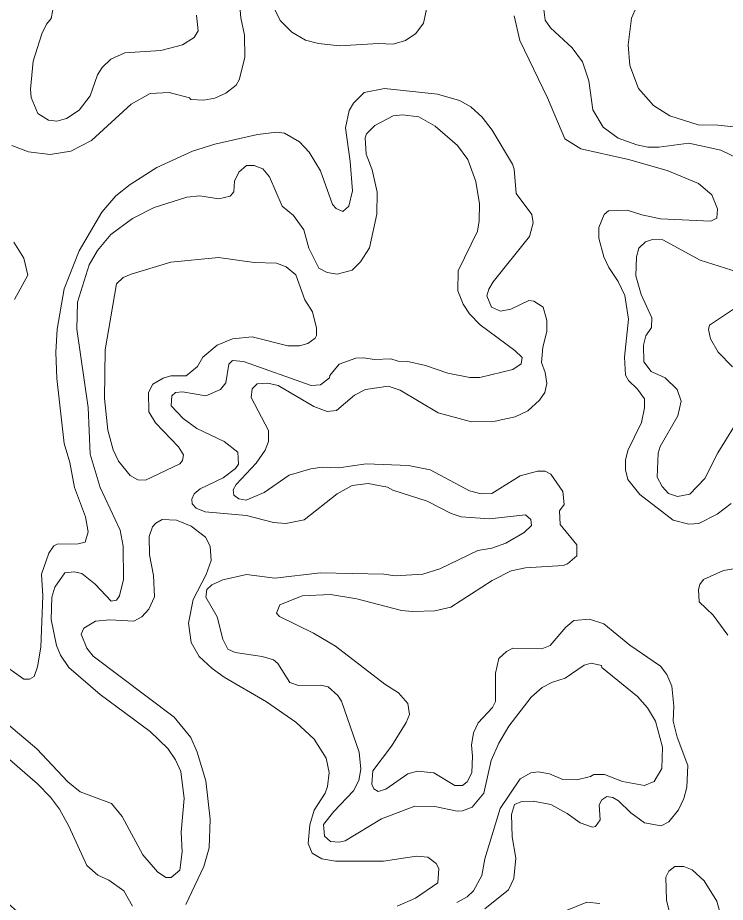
# Model space of a CAD drawing. Extents: x 763.2 to 816.8, y 7896.5 to 7952.7.
# Drawn here: x 773.435 to 776.363, y 7942.103 to 7945.766 of the extents above; entities that cross this region are included whole.
import ezdxf

# ---------------------------------------------------------------- set-up
doc = ezdxf.new("R2010")
doc.units = 0
doc.header["$LTSCALE"] = 0.064
doc.layers.add('2', color=7, linetype='Continuous', lineweight=13)

msp = doc.modelspace()

# ---------------------------------------------------------------- linework, layer by layer
at = {"layer": '2'}
for points in [[(774.3489, 7945.8786), (774.3584, 7945.7651), (774.3734, 7945.6939), (774.3747, 7945.6011), (774.3506, 7945.5082), (774.338, 7945.4869), (774.2955, 7945.4543), (774.2508, 7945.4335), (774.2041, 7945.4251), (774.1514, 7945.428), (774.1457, 7945.434), (774.062, 7945.4563), (773.9826, 7945.4525), (773.9038, 7945.4076), (773.74, 7945.2571), (773.6543, 7945.2133), (773.569, 7945.2), (773.4792, 7945.2111), (773.41, 7945.2371)], [(775.1294, 7945.8136), (775.1144, 7945.744), (775.0814, 7945.701), (775.0388, 7945.6718), (774.9885, 7945.6569), (774.9272, 7945.66), (774.7661, 7945.6503), (774.679, 7945.6592), (774.6249, 7945.6733), (774.5684, 7945.7069), (774.5209, 7945.7544), (774.4856, 7945.8246)], [(776.4209, 7945.18), (776.344, 7945.218), (776.2123, 7945.2459), (776.0874, 7945.2295), (776.0421, 7945.2295), (775.9969, 7945.239), (775.9193, 7945.2678), (775.8574, 7945.3134), (775.8151, 7945.385), (775.798, 7945.5046), (775.7717, 7945.5828), (775.7286, 7945.6409), (775.6395, 7945.7239), (775.6176, 7945.7562), (775.611, 7945.8115)], [(776.4119, 7945.3126), (776.3314, 7945.3215), (776.2504, 7945.3219), (776.1335, 7945.3594), (776.066, 7945.4021), (776.0031, 7945.4731), (775.967, 7945.5681), (775.961, 7945.6533), (775.9744, 7945.7643), (775.9947, 7945.811)], [(773.5803, 7945.7994), (773.5731, 7945.7633), (773.5533, 7945.7389), (773.5347, 7945.6998), (773.4991, 7945.5861), (773.4876, 7945.4705), (773.4908, 7945.4356), (773.5184, 7945.3698), (773.5625, 7945.3416), (773.5967, 7945.3381), (773.6361, 7945.349), (773.6882, 7945.3828), (773.7342, 7945.4422), (773.7648, 7945.5289), (773.7844, 7945.5593), (773.8201, 7945.5946), (773.8777, 7945.621), (774.0271, 7945.6305), (774.1163, 7945.6535), (774.1642, 7945.6843), (774.181, 7945.7118), (774.1747, 7945.7761)], [(775.9191, 7944.6734), (775.8806, 7944.7315), (775.8602, 7944.7756), (775.8394, 7944.8532), (775.8392, 7944.8975), (775.8621, 7944.951), (775.8797, 7944.966), (775.9567, 7944.9696), (776.0174, 7944.9495), (776.094, 7944.9337), (776.3027, 7944.9238), (776.3273, 7944.9361), (776.3304, 7944.9752), (776.3064, 7945.0331), (776.2524, 7945.0794), (776.1217, 7945.1337), (775.9619, 7945.1787), (775.7647, 7945.2232), (775.6984, 7945.2652), (775.6273, 7945.4349), (775.5118, 7945.6714), (775.4896, 7945.7733)], [(773.3573, 7943.0988), (773.4605, 7943.0276), (773.4835, 7943.0273), (773.503, 7943.0378), (773.5169, 7943.0776), (773.5304, 7943.1596), (773.5385, 7943.3719), (773.5335, 7943.4617), (773.5636, 7943.5488), (773.5847, 7943.5791), (773.5983, 7943.5861), (773.6852, 7943.5868), (773.7141, 7943.5947), (773.7256, 7943.6377), (773.7145, 7943.6987), (773.6694, 7943.8209), (773.65, 7943.9236), (773.6273, 7944.0025), (773.5962, 7944.2715), (773.5927, 7944.3808), (773.5974, 7944.4759), (773.6273, 7944.6428), (773.6884, 7944.8012), (773.783, 7944.961), (773.8409, 7945.0289), (773.9005, 7945.0758), (774.0102, 7945.1456), (774.1581, 7945.213), (774.2502, 7945.2424), (774.427, 7945.2818), (774.5072, 7945.2919), (774.5384, 7945.2878), (774.6005, 7945.2523), (774.6412, 7945.2097), (774.6871, 7945.1325), (774.7367, 7944.9932), (774.7522, 7944.9764), (774.7797, 7944.9639), (774.805, 7944.9851), (774.8198, 7945.0492), (774.8106, 7945.1713), (774.7908, 7945.31), (774.8068, 7945.3813), (774.8243, 7945.4126), (774.8678, 7945.4558), (774.9529, 7945.4726), (775.1723, 7945.45), (775.2633, 7945.4226), (775.3094, 7945.3968), (775.3561, 7945.3543), (775.3983, 7945.3007), (775.4819, 7945.1597), (775.4892, 7945.1384), (775.4976, 7945.038), (775.5616, 7944.9511), (775.5678, 7944.9161), (775.5522, 7944.8606), (775.4015, 7944.672), (775.3839, 7944.6423), (775.3759, 7944.6141), (775.3947, 7944.567), (775.4325, 7944.5503), (775.4755, 7944.5587), (775.5491, 7944.5951), (775.571, 7944.592), (775.6083, 7944.5674), (775.6238, 7944.5127), (775.624, 7944.4661), (775.6075, 7944.4021), (775.6026, 7944.3381), (775.6176, 7944.2969), (775.6239, 7944.2509), (775.6161, 7944.2136), (775.594, 7944.1823), (775.5452, 7944.1377), (775.4926, 7944.113), (775.4103, 7944.0956), (775.3124, 7944.0923), (775.1744, 7944.1298), (775.0166, 7944.2234), (774.9673, 7944.2399), (774.874, 7944.2267), (774.8281, 7944.2035), (774.7543, 7944.1391), (774.715, 7944.135), (774.6601, 7944.1562), (774.513, 7944.2434), (774.4703, 7944.2532), (774.4251, 7944.25), (774.4047, 7944.2286), (774.4013, 7944.1937), (774.472, 7944.0562), (774.4717, 7944.0111)], [(774.9119, 7945.3203), (774.9889, 7945.3591), (775.0265, 7945.3642), (775.0941, 7945.3562), (775.1625, 7945.3175), (775.2538, 7945.2366), (775.2968, 7945.1785), (775.331, 7945.088), (775.3459, 7944.996), (775.3446, 7944.9255), (775.337, 7944.8819), (775.2577, 7944.7184), (775.2558, 7944.6352), (775.2776, 7944.5797), (775.304, 7944.5404), (775.3485, 7944.4945), (775.4913, 7944.3874), (775.5214, 7944.3586), (775.5186, 7944.3323), (775.4834, 7944.3095), (775.3469, 7944.2767), (775.3059, 7944.2764), (775.2138, 7944.2942), (775.1227, 7944.3256), (775.0495, 7944.3418), (775.0083, 7944.3445), (774.9791, 7944.3534), (774.9107, 7944.3504), (774.8654, 7944.3583), (774.8336, 7944.3568), (774.7646, 7944.3318), (774.7256, 7944.2845), (774.7245, 7944.2748), (774.6872, 7944.2455), (774.6495, 7944.2434), (774.3684, 7944.342), (774.3233, 7944.3467), (774.3078, 7944.3314), (774.296, 7944.2538), (774.2733, 7944.2259), (774.2132, 7944.2008), (774.1163, 7944.2172), (774.087, 7944.2141), (774.0725, 7944.2008), (774.0699, 7944.1595), (774.1197, 7944.1058), (774.176, 7944.0652), (774.2895, 7944.0117), (774.345, 7943.9669), (774.3487, 7943.9179), (774.3358, 7943.8989), (774.2852, 7943.8602), (774.1899, 7943.8152), (774.1645, 7943.7941), (774.1551, 7943.7717), (774.1564, 7943.7535), (774.1724, 7943.7346), (774.2097, 7943.7204), (774.3816, 7943.7043), (774.4928, 7943.6756), (774.5441, 7943.6717), (774.6195, 7943.6866), (774.7568, 7943.7949), (774.8189, 7943.829), (774.8844, 7943.8374), (774.9652, 7943.8214), (774.987, 7943.8094), (775.1288, 7943.7639), (775.2277, 7943.7136), (775.2699, 7943.6985), (775.3873, 7943.6913), (775.5357, 7943.7076), (775.5582, 7943.6888), (775.561, 7943.663), (775.5302, 7943.6338), (775.4551, 7943.5904), (775.3972, 7943.5697), (775.338, 7943.5597), (775.1817, 7943.4832), (775.1112, 7943.4612), (774.9962, 7943.4546), (774.9502, 7943.4611), (774.6873, 7943.4677), (774.4988, 7943.4447), (774.3817, 7943.461), (774.2829, 7943.4381), (774.2383, 7943.4174), (774.2175, 7943.3986), (774.2126, 7943.3659), (774.2599, 7943.2853), (774.2834, 7943.1919), (774.3037, 7943.1517), (774.3346, 7943.1374), (774.4466, 7943.121), (774.4925, 7943.1063)], [(774.9221, 7945.0438), (774.9007, 7945.1358), (774.877, 7945.201), (774.873, 7945.2691), (774.8781, 7945.2851), (774.9119, 7945.3203)], [(773.3626, 7942.8662), (773.5138, 7942.738), (773.6421, 7942.6017), (773.6924, 7942.5606), (773.8225, 7942.5127), (773.8663, 7942.4584), (773.9519, 7942.2995), (774.0131, 7942.2293), (774.0472, 7942.2057), (774.0695, 7942.2055), (774.1051, 7942.2356), (774.1152, 7942.3118), (774.1105, 7942.3938), (774.1235, 7942.5326), (774.1093, 7942.6451), (774.088, 7942.6924), (774.0561, 7942.7397), (773.9822, 7942.8103), (773.7763, 7942.9637), (773.6465, 7943.0755), (773.6112, 7943.1269), (773.5946, 7943.1664), (773.5734, 7943.274), (773.5763, 7943.3668), (773.5878, 7943.4081), (773.6291, 7943.4675), (773.6683, 7943.471), (773.7004, 7943.4644), (773.7549, 7943.4205), (773.8217, 7943.3495), (773.8436, 7943.3546), (773.8557, 7943.3716), (773.8721, 7943.4399), (773.8704, 7943.5771), (773.8579, 7943.6443), (773.7752, 7943.8212), (773.7343, 7943.9585), (773.7259, 7944.1515), (773.6799, 7944.4758), (773.6817, 7944.5875), (773.7303, 7944.7434), (773.7644, 7944.8026), (773.82, 7944.8684), (773.9095, 7944.9344), (773.9994, 7944.9805), (774.135, 7945.0224), (774.1878, 7945.029), (774.2665, 7945.0159), (774.3144, 7945.027), (774.329, 7945.0446), (774.331, 7945.0895), (774.3493, 7945.1265), (774.3819, 7945.1536), (774.4129, 7945.1539), (774.4493, 7945.14), (774.4768, 7945.1078), (774.529, 7944.9856), (774.5757, 7944.9467), (774.6181, 7944.8871), (774.6389, 7944.8113), (774.6811, 7944.7286), (774.7146, 7944.7108), (774.757, 7944.7037), (774.8182, 7944.7202), (774.8532, 7944.7549), (774.8909, 7944.8138), (774.9207, 7944.9524), (774.9221, 7945.0438)], [(773.4191, 7944.8373), (773.4601, 7944.7697), (773.476, 7944.6999), (773.4214, 7944.5985)], [(776.4326, 7944.1267), (776.3315, 7943.9644), (776.2777, 7943.8582), (776.216, 7943.7932), (776.1645, 7943.7833), (776.1283, 7943.7952), (776.1009, 7943.8243), (776.0812, 7943.8637), (776.0844, 7943.9631), (776.0937, 7943.9909), (776.1665, 7944.1176), (776.1795, 7944.1779), (776.1629, 7944.2263), (776.1133, 7944.2748), (776.0559, 7944.3016), (776.0251, 7944.3412), (776.0235, 7944.4101), (776.034, 7944.4482), (776.0576, 7944.4836), (776.0593, 7944.5237), (776.0152, 7944.6198), (775.9926, 7944.6973), (775.9952, 7944.7752), (776.0051, 7944.8114), (776.0331, 7944.8378), (776.0614, 7944.848), (776.1044, 7944.8464), (776.2591, 7944.7625), (776.4424, 7944.7036)], [(775.9627, 7944.2632), (775.9497, 7944.2864), (775.9462, 7944.3601), (775.9625, 7944.5172), (775.9463, 7944.6158), (775.9191, 7944.6734)], [(776.392, 7944.3201), (776.3332, 7944.3812), (776.3013, 7944.4358), (776.2936, 7944.4748), (776.2979, 7944.4925), (776.4014, 7944.5622)], [(776.3864, 7943.7542), (776.3284, 7943.7106), (776.2526, 7943.6719), (776.2116, 7943.6683), (776.1472, 7943.6852), (776.0087, 7943.7915), (775.9595, 7943.854), (775.9495, 7943.8941), (775.9498, 7943.9342), (775.9599, 7943.9736), (776.0163, 7944.0893), (776.0284, 7944.1504), (776.0284, 7944.1877), (775.9992, 7944.2281), (775.9627, 7944.2632)], [(774.4717, 7944.0111), (774.4588, 7943.9756), (774.4219, 7943.921), (774.3389, 7943.8325), (774.326, 7943.8103), (774.329, 7943.789)], [(774.329, 7943.789), (774.3495, 7943.7734), (774.3806, 7943.7687), (774.4549, 7943.7994), (774.558, 7943.8718), (774.6478, 7943.8983), (774.6938, 7943.9048), (774.7635, 7943.9018), (774.8772, 7943.918), (775.0521, 7943.9114), (775.1416, 7943.8939), (775.3039, 7943.8069), (775.3527, 7943.7946), (775.3968, 7943.7962), (775.5142, 7943.8695), (775.5854, 7943.8884), (775.6173, 7943.8882), (775.6406, 7943.8764), (775.691, 7943.8036), (775.6963, 7943.7498), (775.6767, 7943.7244), (775.6795, 7943.668), (775.7489, 7943.5835), (775.7478, 7943.5373), (775.7092, 7943.5047), (775.692, 7943.4974), (775.5359, 7943.4875), (775.4761, 7943.4759), (775.3985, 7943.4356), (775.2263, 7943.3253), (775.1612, 7943.3101), (775.0685, 7943.3067), (775.0232, 7943.3116), (774.8384, 7943.3592), (774.7286, 7943.3774), (774.6117, 7943.3723), (774.5191, 7943.3351), (774.505, 7943.3), (774.5178, 7943.2862), (774.6584, 7943.2176), (774.7497, 7943.1636), (774.9536, 7943.006), (775.0106, 7942.9697), (775.0487, 7942.9265), (775.0553, 7942.8804), (775.0418, 7942.8476), (774.981, 7942.749), (774.9042, 7942.6469), (774.8994, 7942.5919), (774.9081, 7942.5734), (774.9266, 7942.5624), (774.9585, 7942.5716), (775.0491, 7942.6354), (775.0889, 7942.646), (775.1567, 7942.6393), (775.2428, 7942.5871), (775.275, 7942.587), (775.2948, 7942.6015), (775.3135, 7942.6393), (775.3165, 7942.7075), (775.3118, 7942.7535), (775.3202, 7942.8043), (775.3401, 7942.8454), (775.3987, 7942.909), (775.412, 7942.9343), (775.4121, 7943.0519), (775.4259, 7943.1119), (775.4567, 7943.1421), (775.4833, 7943.1552), (775.6029, 7943.1522), (775.6375, 7943.1667), (775.703, 7943.2425), (775.736, 7943.2704), (775.8008, 7943.2755), (775.8606, 7943.2557), (775.9681, 7943.1682), (776.0944, 7943.0809), (776.1201, 7943.0457), (776.1413, 7942.9982), (776.1498, 7942.9154), (776.147, 7942.8536), (776.1629, 7942.7864), (776.2075, 7942.6691), (776.2029, 7942.5801), (776.191, 7942.5327), (776.1687, 7942.4853), (776.1288, 7942.4362), (776.0978, 7942.4197), (776.0279, 7942.432), (775.9711, 7942.4733), (775.9214, 7942.5227), (775.8974, 7942.537), (775.8727, 7942.5404), (775.8514, 7942.5266), (775.8414, 7942.5069)], [(774.1305, 7942.0936), (774.2045, 7942.2513), (774.2269, 7942.3289), (774.2303, 7942.4478), (774.2137, 7942.6056), (774.1766, 7942.7252), (774.1513, 7942.7857), (774.0818, 7942.8698), (773.7475, 7943.1227), (773.7202, 7943.1559), (773.6968, 7943.2135), (773.7087, 7943.238), (773.7564, 7943.2669), (773.8156, 7943.272), (773.9155, 7943.2675), (773.9485, 7943.2847), (773.9765, 7943.317), (774.0004, 7943.3673), (773.9969, 7943.4569), (773.9802, 7943.5419), (773.979, 7943.6173), (773.9929, 7943.6576), (774.0057, 7943.6732), (774.0325, 7943.6875), (774.0917, 7943.6847), (774.1521, 7943.6612), (774.2117, 7943.6146), (774.2304, 7943.5771), (774.235, 7943.5183), (774.2141, 7943.4602), (774.1611, 7943.357), (774.1417, 7943.259), (774.1517, 7943.1782), (774.1861, 7943.121), (774.2398, 7943.0705), (774.2883, 7943.0357), (774.4637, 7942.9336), (774.5859, 7942.8493), (774.6614, 7942.7786), (774.7105, 7942.6996), (774.7234, 7942.6404), (774.7167, 7942.582), (774.7073, 7942.555), (774.6615, 7942.4839), (774.6428, 7942.4234), (774.6365, 7942.3459), (774.6537, 7942.3069), (774.6937, 7942.283), (774.749, 7942.273), (774.9476, 7942.273), (775.0843, 7942.2942), (775.132, 7942.2894), (775.1667, 7942.2629), (775.1768, 7942.2428), (775.1733, 7942.1833), (775.0811, 7942.1198), (775.005, 7942.0869)], [(776.3731, 7943.2095), (776.3124, 7943.2917), (776.2545, 7943.3465), (776.252, 7943.3977), (776.2578, 7943.4191), (776.2723, 7943.4399), (776.3549, 7943.4769), (776.5383, 7943.5075)], [(774.4925, 7943.1063), (774.5115, 7943.0924), (774.5602, 7943.0138), (774.5967, 7943.001), (774.6872, 7943.0025), (774.7192, 7942.9952)], [(774.7192, 7942.9952), (774.7588, 7942.959), (774.7738, 7942.936), (774.8478, 7942.7247), (774.8549, 7942.6543), (774.8463, 7942.6076), (774.8235, 7942.5645), (774.7427, 7942.4795), (774.7005, 7942.4249), (774.7037, 7942.3772), (774.7296, 7942.3552), (774.7642, 7942.352), (774.7896, 7942.3572), (774.9403, 7942.4488), (775.0784, 7942.5013), (775.1605, 7942.4997), (775.2526, 7942.4802), (775.2746, 7942.4817), (775.3158, 7942.4972), (775.3638, 7942.555), (775.3944, 7942.6899), (775.4261, 7942.7614), (775.4663, 7942.8317), (775.559, 7942.9521), (775.605, 7942.993), (775.647, 7943.0141), (775.7001, 7943.031), (775.7792, 7943.085), (775.807, 7943.0931), (775.8501, 7943.0831), (775.852, 7943.0759), (775.9998, 7942.9554), (776.0409, 7942.9079), (776.0744, 7942.8523), (776.1023, 7942.7455), (776.0995, 7942.6567), (776.0679, 7942.6037), (776.0278, 7942.5871), (775.9377, 7942.6028), (775.8632, 7942.6328), (775.8181, 7942.6326), (775.8053, 7942.6239), (775.7482, 7942.6099), (775.6904, 7942.6115), (775.6346, 7942.6342), (775.5885, 7942.6426), (775.558, 7942.6391), (775.5137, 7942.6142), (775.4308, 7942.4913), (775.3678, 7942.2835), (775.3545, 7942.2138), (775.3208, 7942.1499), (775.2947, 7942.1262), (775.2519, 7942.1019)], [(773.4678, 7942.0328), (773.2128, 7942.2584), (773.1541, 7942.3009), (773.122, 7942.3336), (773.1032, 7942.3808), (773.0982, 7942.4195), (773.1279, 7942.4808), (773.1276, 7942.5841), (773.1112, 7942.6456), (773.1097, 7942.6883), (773.1261, 7942.756), (773.1486, 7942.7705), (773.2102, 7942.7743), (773.2646, 7942.7641), (773.3576, 7942.7295), (773.5165, 7942.5938), (773.5708, 7942.5378), (773.6072, 7942.4881), (773.6462, 7942.4175), (773.7207, 7942.2548), (773.7661, 7942.2155), (773.8117, 7942.1948), (773.8739, 7942.1508), (773.9099, 7942.0866)], [(775.7089, 7942.4705), (775.6404, 7942.5078), (775.5679, 7942.5212), (775.5162, 7942.5194), (775.4899, 7942.5079), (775.4778, 7942.4669), (775.4811, 7942.3741), (775.4957, 7942.2854), (775.4878, 7942.2013), (775.4657, 7942.1542), (775.3678, 7942.0754)], [(775.8414, 7942.5069), (775.8452, 7942.4446), (775.8254, 7942.4168), (775.8126, 7942.4144), (775.7618, 7942.4313), (775.7089, 7942.4705)], [(776.1533, 7941.9723), (776.1188, 7942.1112), (776.1164, 7942.2071), (776.129, 7942.2319), (776.1533, 7942.2513), (776.1916, 7942.2505), (776.225, 7942.2369), (776.2752, 7942.1918), (776.3279, 7942.1073), (776.3452, 7942.0423)], [(775.7013, 7942.0673), (775.7896, 7942.1032), (775.8441, 7942.0977)]]:
    msp.add_lwpolyline(points, dxfattribs=at)
msp.add_lwpolyline([(774.1054, 7943.918), (774.1165, 7943.9324), (774.1203, 7943.9555), (774.1, 7943.9893), (774.0046, 7944.0878), (773.9776, 7944.1336), (773.9755, 7944.2142), (773.9935, 7944.2481), (774.0371, 7944.2732), (774.0687, 7944.2826), (774.1316, 7944.2837), (774.1784, 7944.3213), (774.201, 7944.36), (774.2596, 7944.41), (774.3229, 7944.4358), (774.4046, 7944.4439), (774.5519, 7944.4079), (774.6012, 7944.4078), (774.6352, 7944.4164), (774.6652, 7944.439), (774.6708, 7944.4502), (774.6708, 7944.4811), (774.6543, 7944.5485), (774.623, 7944.5975), (774.5854, 7944.7012), (774.5461, 7944.735), (774.5059, 7944.7496), (774.4135, 7944.7527), (774.2659, 7944.7726), (774.0687, 7944.7543), (773.9037, 7944.7047), (773.8709, 7944.6896), (773.843, 7944.6644), (773.7968, 7944.3911), (773.7933, 7944.1886), (773.8079, 7944.0584), (773.8289, 7943.9769), (773.8518, 7943.9291), (773.9006, 7943.8701), (773.9314, 7943.8524), (773.9634, 7943.8507)], close=True, dxfattribs=at)

doc.saveas('drawing.dxf')
